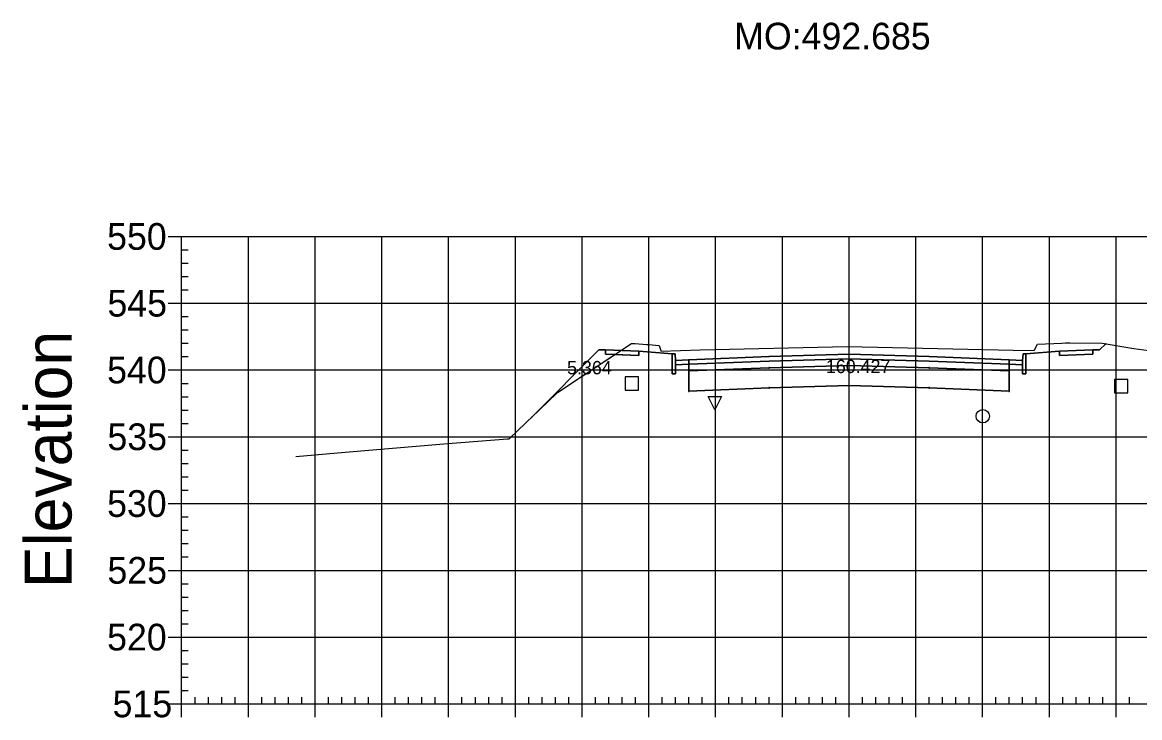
# Model space of a CAD drawing. Extents: x 704834 to 709892, y 372981 to 377533.
# Drawn here: x 704913 to 705080.4, y 373680.8 to 373784.9 of the extents above; entities that cross this region are included whole.
import ezdxf

# ---------------------------------------------------------------- set-up
doc = ezdxf.new("R2010")
doc.units = 0
for name, color, linetype in [('1', 7, 'Continuous'), ('10', 7, 'Continuous'), ('13', 7, 'Continuous'), ('14', 7, 'Continuous'), ('4', 7, 'Continuous'), ('57', 7, 'Continuous'), ('59', 7, 'Continuous'), ('60', 7, 'Continuous'), ('Default_Xsect', 7, 'Continuous'), ('Existing', 7, 'Continuous')]:
    doc.layers.add(name, color=color, linetype=linetype)

msp = doc.modelspace()

# ---------------------------------------------------------------- linework, layer by layer
for points in [[(704999.37, 373735.82), (704989.26, 373725.71)], [(705000.37, 373735.86), (704999.37, 373735.82)], [(705010.37, 373735.26), (705005.37, 373735.66)], [(705063.37, 373735.26), (705068.37, 373735.66)], [(705073.37, 373735.86), (705074.37, 373735.82)], [(705074.37, 373735.82), (705075.31, 373736.75)]]:
    msp.add_lwpolyline(points)
for points in [[(705005.37, 373735.66), (705000.37, 373735.86), (705000.37, 373735.19), (705005.37, 373734.99)], [(705068.37, 373734.99), (705073.37, 373735.19), (705073.37, 373735.86), (705068.37, 373735.66)], [(705010.87, 373734.26), (705010.79, 373735.26), (705010.37, 373735.26), (705010.37, 373732.26), (705010.87, 373732.26)], [(705012.87, 373734.34), (705010.87, 373734.26), (705010.87, 373733.59), (705012.87, 373733.67)], [(705036.87, 373734.51), (705048.87, 373734.15), (705060.87, 373733.67), (705060.87, 373734.34), (705048.87, 373734.82), (705036.87, 373735.18), (705024.87, 373734.82), (705012.87, 373734.34), (705012.87, 373733.67), (705024.87, 373734.15)], [(705036.87, 373733.51), (705048.87, 373733.15), (705060.87, 373732.67), (705060.87, 373733.67), (705048.87, 373734.15), (705036.87, 373734.51), (705024.87, 373734.15), (705012.87, 373733.67), (705012.87, 373732.67), (705024.87, 373733.15)], [(705036.82, 373734.46), (705036.92, 373734.46), (705036.92, 373734.56), (705036.82, 373734.56)], [(705060.87, 373733.67), (705062.87, 373733.59), (705062.87, 373734.26), (705060.87, 373734.34)], [(705062.87, 373732.26), (705063.37, 373732.26), (705063.37, 373735.26), (705062.96, 373735.26), (705062.87, 373734.26)], [(705012.82, 373732.62), (705012.92, 373732.62), (705012.92, 373732.72), (705012.82, 373732.72)], [(705036.87, 373730.51), (705048.87, 373730.15), (705060.87, 373729.67), (705060.87, 373732.67), (705048.87, 373733.15), (705036.87, 373733.51), (705024.87, 373733.15), (705012.87, 373732.67), (705012.87, 373729.67), (705024.87, 373730.15)], [(705024.82, 373733.1), (705024.92, 373733.1), (705024.92, 373733.2), (705024.82, 373733.2)], [(705036.82, 373733.46), (705036.92, 373733.46), (705036.92, 373733.56), (705036.82, 373733.56)], [(705048.82, 373733.1), (705048.92, 373733.1), (705048.92, 373733.2), (705048.82, 373733.2)], [(705060.82, 373732.62), (705060.92, 373732.62), (705060.92, 373732.72), (705060.82, 373732.72)], [(705036.82, 373730.46), (705036.92, 373730.46), (705036.92, 373730.56), (705036.82, 373730.56)], [(705012.82, 373729.62), (705012.92, 373729.62), (705012.92, 373729.72), (705012.82, 373729.72)], [(705024.82, 373730.1), (705024.92, 373730.1), (705024.92, 373730.2), (705024.82, 373730.2)], [(705048.82, 373730.1), (705048.92, 373730.1), (705048.92, 373730.2), (705048.82, 373730.2)], [(705060.82, 373729.62), (705060.92, 373729.62), (705060.92, 373729.72), (705060.82, 373729.72)]]:
    msp.add_lwpolyline(points, close=True)
at = {"layer": '1'}
for points in [[(704989.26, 373725.71), (704993.09, 373729.36), (704993.2, 373729.43), (705001.78, 373735.14), (705000.37, 373735.19), (705000.37, 373735.86), (704999.37, 373735.82)], [(705001.78, 373735.14), (705004.28, 373736.8), (705004.83, 373736.79), (705006.53, 373736.64), (705006.81, 373736.62), (705008.4, 373736.47), (705008.59, 373735.87), (705008.67, 373735.65), (705014.56, 373735.82), (705036.58, 373736.33), (705061.45, 373735.81), (705064.59, 373735.73), (705064.65, 373735.85), (705065.1, 373736.7), (705068.74, 373736.85), (705069.27, 373736.87), (705069.93, 373736.87), (705074.8, 373736.84), (705075.31, 373736.75), (705074.37, 373735.82), (705073.37, 373735.86), (705073.37, 373735.19), (705068.37, 373734.99), (705068.37, 373735.66), (705063.37, 373735.26), (705063.37, 373732.26), (705062.87, 373732.26), (705062.87, 373733.59), (705060.87, 373733.67), (705060.87, 373732.67), (705060.87, 373729.67), (705048.87, 373730.15), (705036.87, 373730.51), (705024.87, 373730.15), (705012.87, 373729.67), (705012.87, 373732.67), (705012.87, 373733.67), (705010.87, 373733.59), (705010.87, 373732.26), (705010.37, 373732.26), (705010.37, 373735.26), (705005.37, 373735.66), (705005.37, 373734.99)], [(705016.73, 373726.87), (705015.73, 373728.87), (705017.73, 373728.87)]]:
    msp.add_lwpolyline(points, close=True, dxfattribs=at)
at = {"layer": '10'}
msp.add_lwpolyline([(705003.31, 373729.8), (705005.31, 373729.8), (705005.31, 373731.8), (705003.31, 373731.8)], close=True, dxfattribs=at)
at = {"layer": '13'}
msp.add_circle((705056.89, 373725.9), 1, dxfattribs=at)
at = {"layer": '14'}
for points in [[(705075.31, 373736.75), (705075.31, 373736.8), (705075.31, 373736.75), (705075.26, 373736.75), (705075.31, 373736.75), (705075.31, 373736.7), (705075.31, 373736.75), (705075.36, 373736.75)], [(705012.87, 373734.34), (705012.87, 373734.39), (705012.87, 373734.34), (705012.82, 373734.34), (705012.87, 373734.34), (705012.87, 373734.29), (705012.87, 373734.34), (705012.92, 373734.34)], [(705024.87, 373734.82), (705024.87, 373734.87), (705024.87, 373734.82), (705024.82, 373734.82), (705024.87, 373734.82), (705024.87, 373734.77), (705024.87, 373734.82), (705024.92, 373734.82)], [(705036.87, 373735.18), (705036.87, 373735.23), (705036.87, 373735.18), (705036.82, 373735.18), (705036.87, 373735.18), (705036.87, 373735.13), (705036.87, 373735.18), (705036.92, 373735.18)], [(705048.87, 373734.82), (705048.87, 373734.87), (705048.87, 373734.82), (705048.82, 373734.82), (705048.87, 373734.82), (705048.87, 373734.77), (705048.87, 373734.82), (705048.92, 373734.82)], [(705060.87, 373734.34), (705060.87, 373734.39), (705060.87, 373734.34), (705060.82, 373734.34), (705060.87, 373734.34), (705060.87, 373734.29), (705060.87, 373734.34), (705060.92, 373734.34)], [(704989.26, 373725.71), (704989.26, 373725.76), (704989.26, 373725.71), (704989.21, 373725.71), (704989.26, 373725.71), (704989.26, 373725.66), (704989.26, 373725.71), (704989.31, 373725.71)]]:
    msp.add_lwpolyline(points, dxfattribs=at)
at = {"layer": '4'}
msp.add_lwpolyline([(705076.61, 373729.38), (705078.61, 373729.38), (705078.61, 373731.38), (705076.61, 373731.38)], close=True, dxfattribs=at)
at = {"layer": '57'}
for p, q in [((704934.87, 373752.82), (704936.87, 373752.82)), ((704936.87, 373752.82), (705136.87, 373752.82)), ((704936.87, 373682.82), (704936.87, 373752.82)), ((704936.87, 373682.82), (704936.87, 373752.82)), ((704946.87, 373682.82), (704946.87, 373752.82)), ((704956.87, 373682.82), (704956.87, 373752.82)), ((704966.87, 373682.82), (704966.87, 373752.82)), ((704976.87, 373682.82), (704976.87, 373752.82)), ((704986.87, 373682.82), (704986.87, 373752.82)), ((704996.87, 373682.82), (704996.87, 373752.82)), ((705006.87, 373682.82), (705006.87, 373752.82)), ((705016.87, 373682.82), (705016.87, 373752.82)), ((705026.87, 373682.82), (705026.87, 373752.82)), ((705036.87, 373682.82), (705036.87, 373752.82)), ((705046.87, 373682.82), (705046.87, 373752.82)), ((705056.87, 373682.82), (705056.87, 373752.82)), ((705066.87, 373682.82), (705066.87, 373752.82)), ((705076.87, 373682.82), (705076.87, 373752.82)), ((704936.87, 373750.82), (704937.87, 373750.82)), ((704936.87, 373748.82), (704937.87, 373748.82)), ((704936.87, 373746.82), (704937.87, 373746.82)), ((704936.87, 373744.82), (704937.87, 373744.82)), ((704934.87, 373742.82), (704936.87, 373742.82)), ((704936.87, 373742.82), (705136.87, 373742.82)), ((704936.87, 373740.82), (704937.87, 373740.82)), ((704936.87, 373738.82), (704937.87, 373738.82)), ((704936.87, 373736.82), (704937.87, 373736.82)), ((704936.87, 373734.82), (704937.87, 373734.82)), ((704934.87, 373732.82), (704936.87, 373732.82)), ((704936.87, 373732.82), (705136.87, 373732.82)), ((704936.87, 373730.82), (704937.87, 373730.82)), ((704936.87, 373728.82), (704937.87, 373728.82)), ((704936.87, 373726.82), (704937.87, 373726.82)), ((704936.87, 373724.82), (704937.87, 373724.82)), ((704934.87, 373722.82), (704936.87, 373722.82)), ((704936.87, 373722.82), (705136.87, 373722.82)), ((704936.87, 373720.82), (704937.87, 373720.82)), ((704936.87, 373718.82), (704937.87, 373718.82)), ((704936.87, 373716.82), (704937.87, 373716.82)), ((704936.87, 373714.82), (704937.87, 373714.82)), ((704934.87, 373712.82), (704936.87, 373712.82)), ((704936.87, 373712.82), (705136.87, 373712.82)), ((704936.87, 373710.82), (704937.87, 373710.82)), ((704936.87, 373708.82), (704937.87, 373708.82)), ((704936.87, 373706.82), (704937.87, 373706.82)), ((704936.87, 373704.82), (704937.87, 373704.82)), ((704934.87, 373702.82), (704936.87, 373702.82)), ((704936.87, 373702.82), (705136.87, 373702.82)), ((704936.87, 373700.82), (704937.87, 373700.82)), ((704936.87, 373698.82), (704937.87, 373698.82)), ((704936.87, 373696.82), (704937.87, 373696.82)), ((704936.87, 373694.82), (704937.87, 373694.82)), ((704934.87, 373692.82), (704936.87, 373692.82)), ((704936.87, 373692.82), (705136.87, 373692.82)), ((704936.87, 373690.82), (704937.87, 373690.82)), ((704936.87, 373688.82), (704937.87, 373688.82)), ((704936.87, 373686.82), (704937.87, 373686.82)), ((704936.87, 373684.82), (704937.87, 373684.82)), ((704938.87, 373682.82), (704938.87, 373683.82)), ((704940.87, 373682.82), (704940.87, 373683.82)), ((704942.87, 373682.82), (704942.87, 373683.82)), ((704944.87, 373682.82), (704944.87, 373683.82)), ((704948.87, 373682.82), (704948.87, 373683.82)), ((704950.87, 373682.82), (704950.87, 373683.82)), ((704952.87, 373682.82), (704952.87, 373683.82)), ((704954.87, 373682.82), (704954.87, 373683.82)), ((704958.87, 373682.82), (704958.87, 373683.82)), ((704960.87, 373682.82), (704960.87, 373683.82)), ((704962.87, 373682.82), (704962.87, 373683.82)), ((704964.87, 373682.82), (704964.87, 373683.82)), ((704968.87, 373682.82), (704968.87, 373683.82)), ((704970.87, 373682.82), (704970.87, 373683.82)), ((704972.87, 373682.82), (704972.87, 373683.82)), ((704974.87, 373682.82), (704974.87, 373683.82)), ((704978.87, 373682.82), (704978.87, 373683.82)), ((704980.87, 373682.82), (704980.87, 373683.82)), ((704982.87, 373682.82), (704982.87, 373683.82)), ((704984.87, 373682.82), (704984.87, 373683.82)), ((704988.87, 373682.82), (704988.87, 373683.82)), ((704990.87, 373682.82), (704990.87, 373683.82)), ((704992.87, 373682.82), (704992.87, 373683.82)), ((704994.87, 373682.82), (704994.87, 373683.82)), ((704998.87, 373682.82), (704998.87, 373683.82)), ((705000.87, 373682.82), (705000.87, 373683.82)), ((705002.87, 373682.82), (705002.87, 373683.82)), ((705004.87, 373682.82), (705004.87, 373683.82)), ((705008.87, 373682.82), (705008.87, 373683.82)), ((705010.87, 373682.82), (705010.87, 373683.82)), ((705012.87, 373682.82), (705012.87, 373683.82)), ((705014.87, 373682.82), (705014.87, 373683.82)), ((705018.87, 373682.82), (705018.87, 373683.82)), ((705020.87, 373682.82), (705020.87, 373683.82)), ((705022.87, 373682.82), (705022.87, 373683.82)), ((705024.87, 373682.82), (705024.87, 373683.82)), ((705028.87, 373682.82), (705028.87, 373683.82)), ((705030.87, 373682.82), (705030.87, 373683.82)), ((705032.87, 373682.82), (705032.87, 373683.82)), ((705034.87, 373682.82), (705034.87, 373683.82)), ((705038.87, 373682.82), (705038.87, 373683.82)), ((705040.87, 373682.82), (705040.87, 373683.82)), ((705042.87, 373682.82), (705042.87, 373683.82)), ((705044.87, 373682.82), (705044.87, 373683.82)), ((705048.87, 373682.82), (705048.87, 373683.82)), ((705050.87, 373682.82), (705050.87, 373683.82)), ((705052.87, 373682.82), (705052.87, 373683.82)), ((705054.87, 373682.82), (705054.87, 373683.82)), ((705058.87, 373682.82), (705058.87, 373683.82)), ((705060.87, 373682.82), (705060.87, 373683.82)), ((705062.87, 373682.82), (705062.87, 373683.82)), ((705064.87, 373682.82), (705064.87, 373683.82)), ((705068.87, 373682.82), (705068.87, 373683.82)), ((705070.87, 373682.82), (705070.87, 373683.82)), ((705072.87, 373682.82), (705072.87, 373683.82)), ((705074.87, 373682.82), (705074.87, 373683.82)), ((705078.87, 373682.82), (705078.87, 373683.82)), ((704934.87, 373682.82), (704936.87, 373682.82)), ((704936.87, 373682.82), (705136.87, 373682.82)), ((704936.87, 373682.82), (705136.87, 373682.82)), ((704936.87, 373680.82), (704936.87, 373682.82)), ((704946.87, 373680.82), (704946.87, 373682.82)), ((704956.87, 373680.82), (704956.87, 373682.82)), ((704966.87, 373680.82), (704966.87, 373682.82)), ((704976.87, 373680.82), (704976.87, 373682.82)), ((704986.87, 373680.82), (704986.87, 373682.82)), ((704996.87, 373680.82), (704996.87, 373682.82)), ((705006.87, 373680.82), (705006.87, 373682.82)), ((705016.87, 373680.82), (705016.87, 373682.82)), ((705026.87, 373680.82), (705026.87, 373682.82)), ((705036.87, 373680.82), (705036.87, 373682.82)), ((705046.87, 373680.82), (705046.87, 373682.82)), ((705056.87, 373680.82), (705056.87, 373682.82)), ((705066.87, 373680.82), (705066.87, 373682.82)), ((705076.87, 373680.82), (705076.87, 373682.82))]:
    msp.add_line(p, q, dxfattribs=at)
at = {"layer": 'Default_Xsect'}
msp.add_lwpolyline([(704989.26, 373725.71), (704999.37, 373735.82), (705000.37, 373735.86), (705005.37, 373735.66), (705010.37, 373735.26), (705010.79, 373735.26), (705010.87, 373734.26), (705012.87, 373734.34), (705024.87, 373734.82), (705036.87, 373735.18), (705048.87, 373734.82), (705060.87, 373734.34), (705062.87, 373734.26), (705062.96, 373735.26), (705063.37, 373735.26), (705068.37, 373735.66), (705073.37, 373735.86), (705074.37, 373735.82), (705075.31, 373736.75)], dxfattribs=at)
at = {"layer": 'Existing'}
msp.add_lwpolyline([(704953.99, 373719.89), (704961.35, 373720.5), (704976.13, 373721.77), (704985.68, 373722.49), (704985.89, 373722.52), (704986.03, 373722.62), (704993.09, 373729.36), (704993.2, 373729.43), (705004.28, 373736.8), (705004.83, 373736.79), (705006.53, 373736.64), (705006.81, 373736.62), (705008.4, 373736.47), (705008.59, 373735.87), (705008.67, 373735.65), (705014.56, 373735.82), (705036.58, 373736.33), (705061.45, 373735.81), (705064.59, 373735.73), (705064.65, 373735.85), (705065.1, 373736.7), (705068.74, 373736.85), (705069.27, 373736.87), (705069.93, 373736.87), (705074.8, 373736.84), (705079.55, 373736.06), (705083.25, 373735.55)], dxfattribs=at)

# ---------------------------------------------------------------- texts
at = {"layer": '14'}
for p in [(705000.34, 373735.81), (705073.34, 373735.81), (705000.34, 373735.14), (705005.34, 373734.94), (705068.34, 373734.94), (705073.34, 373735.14)]:
    msp.add_text('+', height=0.1, dxfattribs=at).set_placement(p)
at = {"layer": '57'}
for s, p in [('550', (704925.7, 373750.82)), ('545', (704925.75, 373740.82)), ('540', (704925.7, 373730.82)), ('535', (704925.75, 373720.82)), ('530', (704925.7, 373710.82)), ('525', (704925.75, 373700.82)), ('520', (704925.7, 373690.82)), ('515', (704926.52, 373680.82))]:
    msp.add_text(s, height=4, dxfattribs=at).set_placement(p)
at = {"layer": '59'}
for s, height, p in [('MO:492.685', 4, (705019.65, 373780.82)), ('5.364', 2, (704994.61, 373732.17)), ('160.427', 2, (705033.39, 373732.36))]:
    msp.add_text(s, height=height, dxfattribs=at).set_placement(p)
at = {"layer": '60'}
msp.add_text('Elevation', height=7, rotation=90, dxfattribs=at).set_placement((704920.37, 373700.18))

doc.saveas('drawing.dxf')
